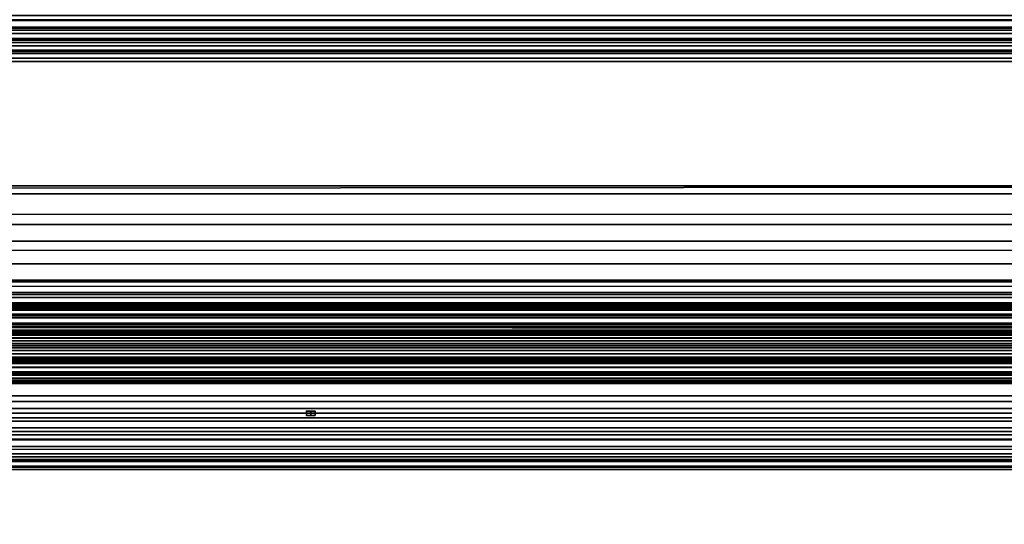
# Model space of a CAD drawing. Header units: millimetres. Extents: x -590 to 3690, y -120 to 127.
# Tile 346 of 656: x 1423.67 to 1428.16, y -0.51 to 1.79. Entities that reach past the tile are written whole.
import ezdxf

# ---------------------------------------------------------------- set-up
doc = ezdxf.new("R2010")
doc.units = ezdxf.units.MM
doc.layers.add('152', color=7, linetype='Continuous', true_color=0xffffff)

# ---------------------------------------------------------------- blocks, each defined once
blk = doc.blocks.new('UG_SURFACE_002')
at = {"layer": '152', "color": 252, "linetype": 'Continuous', "lineweight": 35}
for points in [[(2165, -31.2, 2203.0001), (2165, 108.2, 2203.0001), (835, 108.2, 2203.0001), (835, -31.2, 2203.0001)], [(985, -31.2, 2053), (985, 108.2, 2053), (2015.0001, 108.2, 2053), (2015.0001, -31.2, 2053)]]:
    blk.add_3dface(points, dxfattribs=at)
blk = doc.blocks.new('UG_SURFACE_082')
at = {"layer": '152', "color": 43, "linetype": 'Continuous', "lineweight": 35}
for points in [[(1016, 0, 2017), (1016, -49, 2017), (1984, -49, 2017), (1984, 0, 2017)], [(1081, 0, 948), (1107, 0, 951.5), (1984, 0, 2), (1016, 0, 2)], [(1107, 0, 1186.5), (1081, 0, 1190.0001), (1016, 0, 2017), (1984, 0, 2017)], [(1984, 0, 2017), (1984, 0, 2), (1107, 0, 951.5), (1107, 0, 1186.5)], [(1016, 0, 2), (1984, 0, 2), (1984, -2), (1016, -2)]]:
    blk.add_3dface(points, dxfattribs=at)
blk = doc.blocks.new('UG_SURFACE_097')
at = {"layer": '152', "color": 254, "linetype": 'Continuous', "lineweight": 35}
for points in [[(1999.75, -35, 2033.2501), (1999.75, 111.75, 2033.2501), (1000.25, 111.75, 2033.2501), (1000.25, -35, 2033.2501)], [(1992, 16, 2025.5001), (1992, -33, 2025.5001), (1008, -33, 2025.5001), (1008, 16, 2025.5001)]]:
    blk.add_3dface(points, dxfattribs=at)
blk = doc.blocks.new('UG_SURFACE_102')
at = {"layer": '152', "color": 252, "linetype": 'Continuous', "lineweight": 35}
for points in [[(1425, -0.01, -0.05), (1424.98, -0.01, -0.05), (1424.98, 0.01, -0.05), (1425, 0.01, -0.05)], [(1424.98, 0.01, 0.05), (1425, 0.01, 0.05), (1425, 0.01, 0.04)], [(1425, 0.01, 0.04), (1425, 0.01, -0.04), (1424.98, 0.01, 0.05)], [(1425, 0.01, -0.04), (1425, 0.01, -0.05), (1424.98, 0.01, -0.05), (1424.98, 0.01, 0.05)], [(1425, 0.01, 0.05), (1424.98, 0.01, 0.05), (1424.98, -0.01, 0.05), (1425, -0.01, 0.05)], [(1424.98, 0.01, -0.05), (1424.98, -0.01, -0.05), (1424.98, -0.01, 0.05), (1424.98, 0.01, 0.05)], [(1425, 0.01, -0.04), (1425.02, 0.01, -0.04), (1425.02, -0.01, -0.04), (1425, -0.01, -0.04)], [(1425, -0.01, 0.04), (1425.02, -0.01, 0.04), (1425.02, 0.01, 0.04), (1425, 0.01, 0.04)], [(1425, -0.01, -0.04), (1425, -0.01, -0.05), (1425, 0.01, -0.05), (1425, 0.01, -0.04)], [(1425, 0.01, 0.04), (1425.02, 0.01, 0.04), (1425.02, 0.01, -0.04), (1425, 0.01, -0.04)], [(1425, 0.01, 0.04), (1425, 0.01, 0.05), (1425, -0.01, 0.05), (1425, -0.01, 0.04)], [(1425.02, 0.01, 0.04), (1425.02, -0.01, 0.04), (1425.02, -0.01, -0.04), (1425.02, 0.01, -0.04)], [(1424.98, -0.01, -0.05), (1425, -0.01, -0.05), (1425, -0.01, -0.04)], [(1425, -0.01, -0.04), (1425, -0.01, 0.04), (1424.98, -0.01, -0.05)], [(1425, -0.01, 0.04), (1425, -0.01, 0.05), (1424.98, -0.01, 0.05), (1424.98, -0.01, -0.05)], [(1425, -0.01, -0.04), (1425.02, -0.01, -0.04), (1425.02, -0.01, 0.04), (1425, -0.01, 0.04)]]:
    blk.add_3dface(points, dxfattribs=at)
blk = doc.blocks.new('UG_SURFACE_103')
at = {"layer": '152', "color": 252, "linetype": 'Continuous', "lineweight": 35}
for points in [[(1425, -0.01, -0.05), (1424.98, -0.01, -0.05), (1424.98, 0.01, -0.05), (1425, 0.01, -0.05)], [(1424.98, 0.01, 0.05), (1425, 0.01, 0.05), (1425, 0.01, 0.04)], [(1425, 0.01, 0.04), (1425, 0.01, -0.04), (1424.98, 0.01, 0.05)], [(1425, 0.01, -0.04), (1425, 0.01, -0.05), (1424.98, 0.01, -0.05), (1424.98, 0.01, 0.05)], [(1425, 0.01, 0.05), (1424.98, 0.01, 0.05), (1424.98, -0.01, 0.05), (1425, -0.01, 0.05)], [(1424.98, 0.01, -0.05), (1424.98, -0.01, -0.05), (1424.98, -0.01, 0.05), (1424.98, 0.01, 0.05)], [(1425, 0.01, -0.04), (1425.02, 0.01, -0.04), (1425.02, -0.01, -0.04), (1425, -0.01, -0.04)], [(1425, -0.01, 0.04), (1425.02, -0.01, 0.04), (1425.02, 0.01, 0.04), (1425, 0.01, 0.04)], [(1425, -0.01, -0.04), (1425, -0.01, -0.05), (1425, 0.01, -0.05), (1425, 0.01, -0.04)], [(1425, 0.01, 0.04), (1425.02, 0.01, 0.04), (1425.02, 0.01, -0.04), (1425, 0.01, -0.04)], [(1425, 0.01, 0.04), (1425, 0.01, 0.05), (1425, -0.01, 0.05), (1425, -0.01, 0.04)], [(1425.02, 0.01, 0.04), (1425.02, -0.01, 0.04), (1425.02, -0.01, -0.04), (1425.02, 0.01, -0.04)], [(1424.98, -0.01, -0.05), (1425, -0.01, -0.05), (1425, -0.01, -0.04)], [(1425, -0.01, -0.04), (1425, -0.01, 0.04), (1424.98, -0.01, -0.05)], [(1425, -0.01, 0.04), (1425, -0.01, 0.05), (1424.98, -0.01, 0.05), (1424.98, -0.01, -0.05)], [(1425, -0.01, -0.04), (1425.02, -0.01, -0.04), (1425.02, -0.01, 0.04), (1425, -0.01, 0.04)]]:
    blk.add_3dface(points, dxfattribs=at)
blk = doc.blocks.new('UG_SURFACE_104')
at = {"layer": '152', "color": 252, "linetype": 'Continuous', "lineweight": 35}
for points in [[(1425, -0.01, -0.05), (1424.98, -0.01, -0.05), (1424.98, 0.01, -0.05), (1425, 0.01, -0.05)], [(1424.98, 0.01, 0.05), (1425, 0.01, 0.05), (1425, 0.01, 0.04)], [(1425, 0.01, 0.04), (1425, 0.01, -0.04), (1424.98, 0.01, 0.05)], [(1425, 0.01, -0.04), (1425, 0.01, -0.05), (1424.98, 0.01, -0.05), (1424.98, 0.01, 0.05)], [(1425, 0.01, 0.05), (1424.98, 0.01, 0.05), (1424.98, -0.01, 0.05), (1425, -0.01, 0.05)], [(1424.98, 0.01, -0.05), (1424.98, -0.01, -0.05), (1424.98, -0.01, 0.05), (1424.98, 0.01, 0.05)], [(1425, 0.01, -0.04), (1425.02, 0.01, -0.04), (1425.02, -0.01, -0.04), (1425, -0.01, -0.04)], [(1425, -0.01, 0.04), (1425.02, -0.01, 0.04), (1425.02, 0.01, 0.04), (1425, 0.01, 0.04)], [(1425, -0.01, -0.04), (1425, -0.01, -0.05), (1425, 0.01, -0.05), (1425, 0.01, -0.04)], [(1425, 0.01, 0.04), (1425.02, 0.01, 0.04), (1425.02, 0.01, -0.04), (1425, 0.01, -0.04)], [(1425, 0.01, 0.04), (1425, 0.01, 0.05), (1425, -0.01, 0.05), (1425, -0.01, 0.04)], [(1425.02, 0.01, 0.04), (1425.02, -0.01, 0.04), (1425.02, -0.01, -0.04), (1425.02, 0.01, -0.04)], [(1424.98, -0.01, -0.05), (1425, -0.01, -0.05), (1425, -0.01, -0.04)], [(1425, -0.01, -0.04), (1425, -0.01, 0.04), (1424.98, -0.01, -0.05)], [(1425, -0.01, 0.04), (1425, -0.01, 0.05), (1424.98, -0.01, 0.05), (1424.98, -0.01, -0.05)], [(1425, -0.01, -0.04), (1425.02, -0.01, -0.04), (1425.02, -0.01, 0.04), (1425, -0.01, 0.04)]]:
    blk.add_3dface(points, dxfattribs=at)
blk = doc.blocks.new('UG_SURFACE_105')
at = {"layer": '152', "color": 252, "linetype": 'Continuous', "lineweight": 35}
for points in [[(1425, -0.01, -0.05), (1424.98, -0.01, -0.05), (1424.98, 0.01, -0.05), (1425, 0.01, -0.05)], [(1424.98, 0.01, 0.05), (1425, 0.01, 0.05), (1425, 0.01, 0.04)], [(1425, 0.01, 0.04), (1425, 0.01, -0.04), (1424.98, 0.01, 0.05)], [(1425, 0.01, -0.04), (1425, 0.01, -0.05), (1424.98, 0.01, -0.05), (1424.98, 0.01, 0.05)], [(1425, 0.01, 0.05), (1424.98, 0.01, 0.05), (1424.98, -0.01, 0.05), (1425, -0.01, 0.05)], [(1424.98, 0.01, -0.05), (1424.98, -0.01, -0.05), (1424.98, -0.01, 0.05), (1424.98, 0.01, 0.05)], [(1425, 0.01, -0.04), (1425.02, 0.01, -0.04), (1425.02, -0.01, -0.04), (1425, -0.01, -0.04)], [(1425, -0.01, 0.04), (1425.02, -0.01, 0.04), (1425.02, 0.01, 0.04), (1425, 0.01, 0.04)], [(1425, -0.01, -0.04), (1425, -0.01, -0.05), (1425, 0.01, -0.05), (1425, 0.01, -0.04)], [(1425, 0.01, 0.04), (1425.02, 0.01, 0.04), (1425.02, 0.01, -0.04), (1425, 0.01, -0.04)], [(1425, 0.01, 0.04), (1425, 0.01, 0.05), (1425, -0.01, 0.05), (1425, -0.01, 0.04)], [(1425.02, 0.01, 0.04), (1425.02, -0.01, 0.04), (1425.02, -0.01, -0.04), (1425.02, 0.01, -0.04)], [(1424.98, -0.01, -0.05), (1425, -0.01, -0.05), (1425, -0.01, -0.04)], [(1425, -0.01, -0.04), (1425, -0.01, 0.04), (1424.98, -0.01, -0.05)], [(1425, -0.01, 0.04), (1425, -0.01, 0.05), (1424.98, -0.01, 0.05), (1424.98, -0.01, -0.05)], [(1425, -0.01, -0.04), (1425.02, -0.01, -0.04), (1425.02, -0.01, 0.04), (1425, -0.01, 0.04)]]:
    blk.add_3dface(points, dxfattribs=at)
blk = doc.blocks.new('UG_SURFACE_106')
at = {"layer": '152', "color": 252, "linetype": 'Continuous', "lineweight": 35}
for points in [[(1425, -0.01, -0.05), (1424.98, -0.01, -0.05), (1424.98, 0.01, -0.05), (1425, 0.01, -0.05)], [(1424.98, 0.01, 0.05), (1425, 0.01, 0.05), (1425, 0.01, 0.04)], [(1425, 0.01, 0.04), (1425, 0.01, -0.04), (1424.98, 0.01, 0.05)], [(1425, 0.01, -0.04), (1425, 0.01, -0.05), (1424.98, 0.01, -0.05), (1424.98, 0.01, 0.05)], [(1425, 0.01, 0.05), (1424.98, 0.01, 0.05), (1424.98, -0.01, 0.05), (1425, -0.01, 0.05)], [(1424.98, 0.01, -0.05), (1424.98, -0.01, -0.05), (1424.98, -0.01, 0.05), (1424.98, 0.01, 0.05)], [(1425, 0.01, -0.04), (1425.02, 0.01, -0.04), (1425.02, -0.01, -0.04), (1425, -0.01, -0.04)], [(1425, -0.01, 0.04), (1425.02, -0.01, 0.04), (1425.02, 0.01, 0.04), (1425, 0.01, 0.04)], [(1425, -0.01, -0.04), (1425, -0.01, -0.05), (1425, 0.01, -0.05), (1425, 0.01, -0.04)], [(1425, 0.01, 0.04), (1425.02, 0.01, 0.04), (1425.02, 0.01, -0.04), (1425, 0.01, -0.04)], [(1425, 0.01, 0.04), (1425, 0.01, 0.05), (1425, -0.01, 0.05), (1425, -0.01, 0.04)], [(1425.02, 0.01, 0.04), (1425.02, -0.01, 0.04), (1425.02, -0.01, -0.04), (1425.02, 0.01, -0.04)], [(1424.98, -0.01, -0.05), (1425, -0.01, -0.05), (1425, -0.01, -0.04)], [(1425, -0.01, -0.04), (1425, -0.01, 0.04), (1424.98, -0.01, -0.05)], [(1425, -0.01, 0.04), (1425, -0.01, 0.05), (1424.98, -0.01, 0.05), (1424.98, -0.01, -0.05)], [(1425, -0.01, -0.04), (1425.02, -0.01, -0.04), (1425.02, -0.01, 0.04), (1425, -0.01, 0.04)]]:
    blk.add_3dface(points, dxfattribs=at)
blk = doc.blocks.new('UG_SURFACE_107')
at = {"layer": '152', "color": 252, "linetype": 'Continuous', "lineweight": 35}
for points in [[(1425, -0.01, -0.05), (1424.98, -0.01, -0.05), (1424.98, 0.01, -0.05), (1425, 0.01, -0.05)], [(1424.98, 0.01, 0.05), (1425, 0.01, 0.05), (1425, 0.01, 0.04)], [(1425, 0.01, 0.04), (1425, 0.01, -0.04), (1424.98, 0.01, 0.05)], [(1425, 0.01, -0.04), (1425, 0.01, -0.05), (1424.98, 0.01, -0.05), (1424.98, 0.01, 0.05)], [(1425, 0.01, 0.05), (1424.98, 0.01, 0.05), (1424.98, -0.01, 0.05), (1425, -0.01, 0.05)], [(1424.98, 0.01, -0.05), (1424.98, -0.01, -0.05), (1424.98, -0.01, 0.05), (1424.98, 0.01, 0.05)], [(1425, 0.01, -0.04), (1425.02, 0.01, -0.04), (1425.02, -0.01, -0.04), (1425, -0.01, -0.04)], [(1425, -0.01, 0.04), (1425.02, -0.01, 0.04), (1425.02, 0.01, 0.04), (1425, 0.01, 0.04)], [(1425, -0.01, -0.04), (1425, -0.01, -0.05), (1425, 0.01, -0.05), (1425, 0.01, -0.04)], [(1425, 0.01, 0.04), (1425.02, 0.01, 0.04), (1425.02, 0.01, -0.04), (1425, 0.01, -0.04)], [(1425, 0.01, 0.04), (1425, 0.01, 0.05), (1425, -0.01, 0.05), (1425, -0.01, 0.04)], [(1425.02, 0.01, 0.04), (1425.02, -0.01, 0.04), (1425.02, -0.01, -0.04), (1425.02, 0.01, -0.04)], [(1424.98, -0.01, -0.05), (1425, -0.01, -0.05), (1425, -0.01, -0.04)], [(1425, -0.01, -0.04), (1425, -0.01, 0.04), (1424.98, -0.01, -0.05)], [(1425, -0.01, 0.04), (1425, -0.01, 0.05), (1424.98, -0.01, 0.05), (1424.98, -0.01, -0.05)], [(1425, -0.01, -0.04), (1425.02, -0.01, -0.04), (1425.02, -0.01, 0.04), (1425, -0.01, 0.04)]]:
    blk.add_3dface(points, dxfattribs=at)
blk = doc.blocks.new('UG_SURFACE_108')
at = {"layer": '152', "color": 252, "linetype": 'Continuous', "lineweight": 35}
for points in [[(1425, -0.01, -0.05), (1424.98, -0.01, -0.05), (1424.98, 0.01, -0.05), (1425, 0.01, -0.05)], [(1424.98, 0.01, 0.05), (1425, 0.01, 0.05), (1425, 0.01, 0.04)], [(1425, 0.01, 0.04), (1425, 0.01, -0.04), (1424.98, 0.01, 0.05)], [(1425, 0.01, -0.04), (1425, 0.01, -0.05), (1424.98, 0.01, -0.05), (1424.98, 0.01, 0.05)], [(1425, 0.01, 0.05), (1424.98, 0.01, 0.05), (1424.98, -0.01, 0.05), (1425, -0.01, 0.05)], [(1424.98, 0.01, -0.05), (1424.98, -0.01, -0.05), (1424.98, -0.01, 0.05), (1424.98, 0.01, 0.05)], [(1425, 0.01, -0.04), (1425.02, 0.01, -0.04), (1425.02, -0.01, -0.04), (1425, -0.01, -0.04)], [(1425, -0.01, 0.04), (1425.02, -0.01, 0.04), (1425.02, 0.01, 0.04), (1425, 0.01, 0.04)], [(1425, -0.01, -0.04), (1425, -0.01, -0.05), (1425, 0.01, -0.05), (1425, 0.01, -0.04)], [(1425, 0.01, 0.04), (1425.02, 0.01, 0.04), (1425.02, 0.01, -0.04), (1425, 0.01, -0.04)], [(1425, 0.01, 0.04), (1425, 0.01, 0.05), (1425, -0.01, 0.05), (1425, -0.01, 0.04)], [(1425.02, 0.01, 0.04), (1425.02, -0.01, 0.04), (1425.02, -0.01, -0.04), (1425.02, 0.01, -0.04)], [(1424.98, -0.01, -0.05), (1425, -0.01, -0.05), (1425, -0.01, -0.04)], [(1425, -0.01, -0.04), (1425, -0.01, 0.04), (1424.98, -0.01, -0.05)], [(1425, -0.01, 0.04), (1425, -0.01, 0.05), (1424.98, -0.01, 0.05), (1424.98, -0.01, -0.05)], [(1425, -0.01, -0.04), (1425.02, -0.01, -0.04), (1425.02, -0.01, 0.04), (1425, -0.01, 0.04)]]:
    blk.add_3dface(points, dxfattribs=at)
blk = doc.blocks.new('UG_SURFACE_109')
at = {"layer": '152', "color": 252, "linetype": 'Continuous', "lineweight": 35}
for points in [[(1425, -0.01, -0.05), (1424.98, -0.01, -0.05), (1424.98, 0.01, -0.05), (1425, 0.01, -0.05)], [(1424.98, 0.01, 0.05), (1425, 0.01, 0.05), (1425, 0.01, 0.04)], [(1425, 0.01, 0.04), (1425, 0.01, -0.04), (1424.98, 0.01, 0.05)], [(1425, 0.01, -0.04), (1425, 0.01, -0.05), (1424.98, 0.01, -0.05), (1424.98, 0.01, 0.05)], [(1425, 0.01, 0.05), (1424.98, 0.01, 0.05), (1424.98, -0.01, 0.05), (1425, -0.01, 0.05)], [(1424.98, 0.01, -0.05), (1424.98, -0.01, -0.05), (1424.98, -0.01, 0.05), (1424.98, 0.01, 0.05)], [(1425, 0.01, -0.04), (1425.02, 0.01, -0.04), (1425.02, -0.01, -0.04), (1425, -0.01, -0.04)], [(1425, -0.01, 0.04), (1425.02, -0.01, 0.04), (1425.02, 0.01, 0.04), (1425, 0.01, 0.04)], [(1425, -0.01, -0.04), (1425, -0.01, -0.05), (1425, 0.01, -0.05), (1425, 0.01, -0.04)], [(1425, 0.01, 0.04), (1425.02, 0.01, 0.04), (1425.02, 0.01, -0.04), (1425, 0.01, -0.04)], [(1425, 0.01, 0.04), (1425, 0.01, 0.05), (1425, -0.01, 0.05), (1425, -0.01, 0.04)], [(1425.02, 0.01, 0.04), (1425.02, -0.01, 0.04), (1425.02, -0.01, -0.04), (1425.02, 0.01, -0.04)], [(1424.98, -0.01, -0.05), (1425, -0.01, -0.05), (1425, -0.01, -0.04)], [(1425, -0.01, -0.04), (1425, -0.01, 0.04), (1424.98, -0.01, -0.05)], [(1425, -0.01, 0.04), (1425, -0.01, 0.05), (1424.98, -0.01, 0.05), (1424.98, -0.01, -0.05)], [(1425, -0.01, -0.04), (1425.02, -0.01, -0.04), (1425.02, -0.01, 0.04), (1425, -0.01, 0.04)]]:
    blk.add_3dface(points, dxfattribs=at)
blk = doc.blocks.new('UG_SURFACE_110')
at = {"layer": '152', "color": 252, "linetype": 'Continuous', "lineweight": 35}
for points in [[(1425, -0.01, -0.05), (1424.98, -0.01, -0.05), (1424.98, 0.01, -0.05), (1425, 0.01, -0.05)], [(1424.98, 0.01, 0.05), (1425, 0.01, 0.05), (1425, 0.01, 0.04)], [(1425, 0.01, 0.04), (1425, 0.01, -0.04), (1424.98, 0.01, 0.05)], [(1425, 0.01, -0.04), (1425, 0.01, -0.05), (1424.98, 0.01, -0.05), (1424.98, 0.01, 0.05)], [(1425, 0.01, 0.05), (1424.98, 0.01, 0.05), (1424.98, -0.01, 0.05), (1425, -0.01, 0.05)], [(1424.98, 0.01, -0.05), (1424.98, -0.01, -0.05), (1424.98, -0.01, 0.05), (1424.98, 0.01, 0.05)], [(1425, 0.01, -0.04), (1425.02, 0.01, -0.04), (1425.02, -0.01, -0.04), (1425, -0.01, -0.04)], [(1425, -0.01, 0.04), (1425.02, -0.01, 0.04), (1425.02, 0.01, 0.04), (1425, 0.01, 0.04)], [(1425, -0.01, -0.04), (1425, -0.01, -0.05), (1425, 0.01, -0.05), (1425, 0.01, -0.04)], [(1425, 0.01, 0.04), (1425.02, 0.01, 0.04), (1425.02, 0.01, -0.04), (1425, 0.01, -0.04)], [(1425, 0.01, 0.04), (1425, 0.01, 0.05), (1425, -0.01, 0.05), (1425, -0.01, 0.04)], [(1425.02, 0.01, 0.04), (1425.02, -0.01, 0.04), (1425.02, -0.01, -0.04), (1425.02, 0.01, -0.04)], [(1424.98, -0.01, -0.05), (1425, -0.01, -0.05), (1425, -0.01, -0.04)], [(1425, -0.01, -0.04), (1425, -0.01, 0.04), (1424.98, -0.01, -0.05)], [(1425, -0.01, 0.04), (1425, -0.01, 0.05), (1424.98, -0.01, 0.05), (1424.98, -0.01, -0.05)], [(1425, -0.01, -0.04), (1425.02, -0.01, -0.04), (1425.02, -0.01, 0.04), (1425, -0.01, 0.04)]]:
    blk.add_3dface(points, dxfattribs=at)
blk = doc.blocks.new('UG_SURFACE_111')
at = {"layer": '152', "color": 252, "linetype": 'Continuous', "lineweight": 35}
for points in [[(1425, -0.01, -0.05), (1424.98, -0.01, -0.05), (1424.98, 0.01, -0.05), (1425, 0.01, -0.05)], [(1424.98, 0.01, 0.05), (1425, 0.01, 0.05), (1425, 0.01, 0.04)], [(1425, 0.01, 0.04), (1425, 0.01, -0.04), (1424.98, 0.01, 0.05)], [(1425, 0.01, -0.04), (1425, 0.01, -0.05), (1424.98, 0.01, -0.05), (1424.98, 0.01, 0.05)], [(1425, 0.01, 0.05), (1424.98, 0.01, 0.05), (1424.98, -0.01, 0.05), (1425, -0.01, 0.05)], [(1424.98, 0.01, -0.05), (1424.98, -0.01, -0.05), (1424.98, -0.01, 0.05), (1424.98, 0.01, 0.05)], [(1425, 0.01, -0.04), (1425.02, 0.01, -0.04), (1425.02, -0.01, -0.04), (1425, -0.01, -0.04)], [(1425, -0.01, 0.04), (1425.02, -0.01, 0.04), (1425.02, 0.01, 0.04), (1425, 0.01, 0.04)], [(1425, -0.01, -0.04), (1425, -0.01, -0.05), (1425, 0.01, -0.05), (1425, 0.01, -0.04)], [(1425, 0.01, 0.04), (1425.02, 0.01, 0.04), (1425.02, 0.01, -0.04), (1425, 0.01, -0.04)], [(1425, 0.01, 0.04), (1425, 0.01, 0.05), (1425, -0.01, 0.05), (1425, -0.01, 0.04)], [(1425.02, 0.01, 0.04), (1425.02, -0.01, 0.04), (1425.02, -0.01, -0.04), (1425.02, 0.01, -0.04)], [(1424.98, -0.01, -0.05), (1425, -0.01, -0.05), (1425, -0.01, -0.04)], [(1425, -0.01, -0.04), (1425, -0.01, 0.04), (1424.98, -0.01, -0.05)], [(1425, -0.01, 0.04), (1425, -0.01, 0.05), (1424.98, -0.01, 0.05), (1424.98, -0.01, -0.05)], [(1425, -0.01, -0.04), (1425.02, -0.01, -0.04), (1425.02, -0.01, 0.04), (1425, -0.01, 0.04)]]:
    blk.add_3dface(points, dxfattribs=at)
blk = doc.blocks.new('UG_SURFACE_127')
at = {"layer": '152', "color": 46, "linetype": 'Continuous', "lineweight": 35}
for points in [[(1024.5, 1, 2009.0001), (1024.5, 5, 2009.0001), (1975.5, 5, 2009.0001), (1975.5, 1, 2009.0001)], [(1018.1623, 2.3457, 2015.3377), (1012.8831, 0.55, 2020.6168), (1987.1169, 0.55, 2020.6168), (1981.8377, 2.3457, 2015.3377)], [(1977.8904, 1.758, 2011.3904), (1022.1125, 1.8139, 2011.3876), (1022.1102, 1.7611, 2011.3897)], [(1977.8904, 1.758, 2011.3904), (1977.8867, 1.8123, 2011.3866), (1022.1125, 1.8139, 2011.3876)], [(1016.1247, 1.0371, 2017.3752), (1018.3499, 1.794, 2015.1501), (1981.6501, 1.794, 2015.1501), (1983.8753, 1.0371, 2017.3752)], [(1022.1102, 1.7611, 2011.3897), (1022.1057, 1.7469, 2011.3943), (1977.8941, 1.7467, 2011.394)], [(1022.1102, 1.7611, 2011.3897), (1977.8941, 1.7467, 2011.394), (1977.8904, 1.758, 2011.3904)], [(1022.0933, 1.7078, 2011.4067), (1022.0811, 1.6892, 2011.4188), (1977.919, 1.6894, 2011.4191)], [(1977.9056, 1.71, 2011.4057), (1022.1057, 1.7469, 2011.3943), (1022.0933, 1.7078, 2011.4067)], [(1022.0933, 1.7078, 2011.4067), (1977.919, 1.6894, 2011.4191), (1977.9056, 1.71, 2011.4057)], [(1977.9056, 1.71, 2011.4057), (1977.8941, 1.7467, 2011.394), (1022.1057, 1.7469, 2011.3943)], [(1977.941, 1.6552, 2011.441), (1022.0811, 1.6892, 2011.4188), (1022.0594, 1.6558, 2011.4405)], [(1977.941, 1.6552, 2011.441), (1977.919, 1.6894, 2011.4191), (1022.0811, 1.6892, 2011.4188)], [(1977.9619, 1.6393, 2011.462), (1022.0381, 1.6394, 2011.462), (1021.9904, 1.603, 2011.5097)], [(1021.9904, 1.603, 2011.5097), (1978.0096, 1.603, 2011.5097), (1977.9619, 1.6393, 2011.462)], [(1022.0594, 1.6558, 2011.4405), (1022.0381, 1.6394, 2011.462), (1977.9619, 1.6393, 2011.462)], [(1022.0594, 1.6558, 2011.4405), (1977.9619, 1.6393, 2011.462), (1977.941, 1.6552, 2011.441)], [(1020.6445, 0.6071, 2012.8555), (1979.0242, 0.9288, 2012.5241), (1978.0096, 1.603, 2011.5097)], [(1978.0096, 1.603, 2011.5097), (1021.9904, 1.603, 2011.5097), (1020.6445, 0.6071, 2012.8555)], [(1984.9201, 0.7283, 2018.4202), (1014.0034, 0.5033, 2019.4967), (1016.1247, 1.0371, 2017.3752)], [(1016.1247, 1.0371, 2017.3752), (1983.8753, 1.0371, 2017.3752), (1984.9201, 0.7283, 2018.4202)], [(1022.9304, 1, 2010.5696), (1977.0696, 1, 2010.5696), (1977.6807, 0.8603, 2011.1806), (1022.3193, 0.8603, 2011.1806)], [(1975.5, 1, 2009.0001), (1977.0696, 1, 2010.5696), (1022.9304, 1, 2010.5696), (1024.5, 1, 2009.0001)], [(1020.6445, 0.6071, 2012.8555), (1979.3555, 0.6071, 2012.8555), (1979.0242, 0.9288, 2012.5241)], [(1021.989, 0.7848, 2011.5111), (1022.3193, 0.8603, 2011.1806), (1977.6807, 0.8603, 2011.1806), (1978.011, 0.7848, 2011.5111)], [(1978.011, 0.7848, 2011.5111), (1021.7, 0.6053, 2011.8001), (1021.989, 0.7848, 2011.5111)], [(1978.011, 0.7848, 2011.5111), (1978.3, 0.6053, 2011.8001), (1021.7, 0.6053, 2011.8001)], [(1984.9201, 0.7283, 2018.4202), (1985.9966, 0.5033, 2019.4967), (1014.0034, 0.5033, 2019.4967)], [(1020.6445, 0.6071, 2012.8555), (1020.5504, 0.5422, 2012.9495), (1979.449, 0.5399, 2012.949)], [(1979.449, 0.5399, 2012.949), (1979.3555, 0.6071, 2012.8555), (1020.6445, 0.6071, 2012.8555)], [(1021.5974, 0.5415, 2011.9026), (1021.7, 0.6053, 2011.8001), (1978.3, 0.6053, 2011.8001), (1978.4026, 0.5415, 2011.9026)], [(1012.7767, 0.4902, 2020.7233), (1987.2233, 0.4902, 2020.7233), (1987.1169, 0.55, 2020.6168), (1012.8831, 0.55, 2020.6168)], [(1979.4939, 0.5077, 2012.9938), (1020.5504, 0.5422, 2012.9495), (1020.4909, 0.5012, 2013.0091)], [(1979.4939, 0.5077, 2012.9938), (1979.449, 0.5399, 2012.949), (1020.5504, 0.5422, 2012.9495)], [(1978.766, 0.1814, 2012.2659), (1021.234, 0.1814, 2012.2659), (1021.5974, 0.5415, 2011.9026)], [(1978.4026, 0.5415, 2011.9026), (1978.766, 0.1814, 2012.2659), (1021.5974, 0.5415, 2011.9026)], [(1986.0662, 0.4705, 2019.5663), (1013.94, 0.4802, 2019.5601), (1013.9835, 0.4961, 2019.5165)], [(1986.0159, 0.4942, 2019.516), (1013.9835, 0.4961, 2019.5165), (1014.0034, 0.5033, 2019.4967)], [(1013.9835, 0.4961, 2019.5165), (1986.0159, 0.4942, 2019.516), (1986.0662, 0.4705, 2019.5663)], [(1014.0034, 0.5033, 2019.4967), (1985.9966, 0.5033, 2019.4967), (1986.0159, 0.4942, 2019.516)], [(1020.4909, 0.5012, 2013.0091), (1020.4449, 0.4875, 2013.0551), (1979.5551, 0.4875, 2013.0551)], [(1020.4909, 0.5012, 2013.0091), (1979.5551, 0.4875, 2013.0551), (1979.4939, 0.5077, 2012.9938)], [(1012.751, 0.4757, 2020.7491), (1012.6908, 0.4058, 2020.8092), (1987.3092, 0.4058, 2020.8092)], [(1987.249, 0.4757, 2020.7491), (1987.2233, 0.4902, 2020.7233), (1012.7767, 0.4902, 2020.7233), (1012.751, 0.4757, 2020.7491)], [(1012.751, 0.4757, 2020.7491), (1987.3092, 0.4058, 2020.8092), (1987.249, 0.4757, 2020.7491)], [(1013.8922, 0.4393, 2019.6078), (1013.9332, 0.4744, 2019.5668), (1986.0662, 0.4705, 2019.5663)], [(1986.0662, 0.4705, 2019.5663), (1986.0868, 0.4608, 2019.5868), (1013.8922, 0.4393, 2019.6078)], [(1986.0868, 0.4608, 2019.5868), (1986.1088, 0.4345, 2019.6087), (1013.8922, 0.4393, 2019.6078)], [(1986.0662, 0.4705, 2019.5663), (1013.9332, 0.4744, 2019.5668), (1013.94, 0.4802, 2019.5601)], [(1014.7501, 0.3116, 2018.75), (1985.2576, 0.3899, 2018.7576), (1984.5955, 0.4694, 2018.0955)], [(1984.5955, 0.4694, 2018.0955), (1015.4045, 0.4694, 2018.0955), (1014.7501, 0.3116, 2018.75)], [(1984.5955, 0.4694, 2018.0955), (1979.6716, 0.4694, 2013.1717), (1020.3284, 0.4694, 2013.1717), (1015.4045, 0.4694, 2018.0955)], [(1020.4114, 0.4775, 2013.0885), (1020.3284, 0.4694, 2013.1717), (1979.6716, 0.4694, 2013.1717)], [(1979.5806, 0.4791, 2013.0806), (1020.4449, 0.4875, 2013.0551), (1020.4114, 0.4775, 2013.0885)], [(1020.4114, 0.4775, 2013.0885), (1979.6716, 0.4694, 2013.1717), (1979.5806, 0.4791, 2013.0806)], [(1979.5806, 0.4791, 2013.0806), (1979.5551, 0.4875, 2013.0551), (1020.4449, 0.4875, 2013.0551)], [(1987.337, 0.3736, 2020.8371), (1987.3092, 0.4058, 2020.8092), (1012.6908, 0.4058, 2020.8092), (1012.663, 0.3736, 2020.8371)], [(1013.8648, 0.3945, 2019.6352), (1013.8904, 0.4364, 2019.6097), (1986.1088, 0.4345, 2019.6087)], [(1986.1088, 0.4345, 2019.6087), (1986.1246, 0.4154, 2019.6247), (1013.8648, 0.3945, 2019.6352)], [(1986.1246, 0.4154, 2019.6247), (1013.8648, 0.3943, 2019.6352), (1013.8648, 0.3945, 2019.6352)], [(1986.1246, 0.4154, 2019.6247), (1986.1343, 0.3934, 2019.6342), (1013.8648, 0.3943, 2019.6352)], [(1986.1088, 0.4345, 2019.6087), (1013.8904, 0.4364, 2019.6097), (1013.8922, 0.4393, 2019.6078)], [(1012.6283, 0.2982, 2020.8716), (1987.3717, 0.2982, 2020.8716), (1987.337, 0.3736, 2020.8371)], [(1012.663, 0.3736, 2020.8371), (1012.6283, 0.2982, 2020.8716), (1987.337, 0.3736, 2020.8371)], [(1986.1418, 0.3766, 2019.6419), (1013.852, 0.3417, 2019.6481), (1013.8521, 0.3501, 2019.6478)], [(1986.1418, 0.3766, 2019.6419), (1986.1482, 0.3415, 2019.6483), (1013.852, 0.3417, 2019.6481)], [(1013.8521, 0.3501, 2019.6478), (1013.8648, 0.3943, 2019.6352), (1986.1343, 0.3934, 2019.6342)], [(1986.1343, 0.3934, 2019.6342), (1986.1418, 0.3766, 2019.6419), (1013.8521, 0.3501, 2019.6478)], [(1014.1171, 0.159, 2019.3827), (1985.2645, 0.389, 2018.7645), (1985.2576, 0.3899, 2018.7576)], [(1985.2576, 0.3899, 2018.7576), (1014.7501, 0.3116, 2018.75), (1014.1171, 0.159, 2019.3827)], [(1014.1171, 0.159, 2019.3827), (1985.8829, 0.159, 2019.3827), (1985.2645, 0.389, 2018.7645)], [(1013.8512, 0.302, 2019.6488), (1013.852, 0.3417, 2019.6481), (1986.1482, 0.3415, 2019.6483)], [(1013.8547, 0.2867, 2019.6452), (1013.8512, 0.302, 2019.6488), (1986.1482, 0.3415, 2019.6483)], [(1986.1482, 0.3415, 2019.6483), (1986.1497, 0.3336, 2019.6497), (1013.8547, 0.2867, 2019.6452)], [(1986.1497, 0.3336, 2019.6497), (1986.1461, 0.2862, 2019.6462), (1013.8547, 0.2867, 2019.6452)], [(1987.3954, 0.1777, 2020.8955), (1012.623, 0.2864, 2020.8771), (1012.6039, 0.1906, 2020.8962)], [(1987.377, 0.2864, 2020.8771), (1987.3717, 0.2982, 2020.8716), (1012.6283, 0.2982, 2020.8716), (1012.623, 0.2864, 2020.8771)], [(1012.623, 0.2864, 2020.8771), (1987.3954, 0.1777, 2020.8955), (1987.3961, 0.1906, 2020.8962)], [(1987.3961, 0.1906, 2020.8962), (1987.377, 0.2864, 2020.8771), (1012.623, 0.2864, 2020.8771)], [(1013.8608, 0.2602, 2019.6393), (1013.8547, 0.2867, 2019.6452), (1986.1461, 0.2862, 2019.6462)], [(1013.8608, 0.2602, 2019.6393), (1986.1461, 0.2862, 2019.6462), (1986.1459, 0.2837, 2019.6459)], [(1986.1459, 0.2837, 2019.6459), (1986.13, 0.2391, 2019.63), (1013.8608, 0.2602, 2019.6393)], [(1013.8608, 0.2602, 2019.6393), (1986.13, 0.2391, 2019.63), (1986.1265, 0.2342, 2019.6266)], [(1986.1265, 0.2342, 2019.6266), (1013.8737, 0.2343, 2019.6261), (1013.8608, 0.2602, 2019.6393)], [(1013.8799, 0.2219, 2019.6199), (1013.8737, 0.2343, 2019.6261), (1986.1265, 0.2342, 2019.6266)], [(1013.8799, 0.2219, 2019.6199), (1986.1265, 0.2342, 2019.6266), (1986.0984, 0.1947, 2019.5985)], [(1012.6039, 0.1906, 2020.8962), (1012.6046, 0.1777, 2020.8955), (1987.3954, 0.1777, 2020.8955)], [(1013.8799, 0.2219, 2019.6199), (1986.0984, 0.1947, 2019.5985), (1986.0907, 0.1892, 2019.5906)], [(1986.0907, 0.1892, 2019.5906), (1013.9098, 0.1896, 2019.5901), (1013.8799, 0.2219, 2019.6199)], [(1013.9215, 0.177, 2019.5785), (1013.9098, 0.1896, 2019.5901), (1986.0907, 0.1892, 2019.5906)], [(1013.9543, 0.1612, 2019.5458), (1013.9215, 0.177, 2019.5785), (1986.0907, 0.1892, 2019.5906)], [(1986.0907, 0.1892, 2019.5906), (1986.0463, 0.1577, 2019.5463), (1013.9543, 0.1612, 2019.5458)], [(1021.234, 0.1814, 2012.2659), (1978.766, 0.1814, 2012.2659), (1979.0255, -0.0353, 2012.5256), (1020.9745, -0.0353, 2012.5256)], [(1987.3898, 0.0794, 2020.8898), (1012.6046, 0.1777, 2020.8955), (1012.6102, 0.0794, 2020.8898)], [(1987.3898, 0.0794, 2020.8898), (1987.3954, 0.1777, 2020.8955), (1012.6046, 0.1777, 2020.8955)], [(1013.9897, 0.1441, 2019.5103), (1013.9543, 0.1612, 2019.5458), (1986.0463, 0.1577, 2019.5463)], [(1013.9897, 0.1441, 2019.5103), (1986.0463, 0.1577, 2019.5463), (1986.0439, 0.1559, 2019.5439)], [(1014.0073, 0.1434, 2019.4926), (1013.9897, 0.1441, 2019.5103), (1986.0439, 0.1559, 2019.5439)], [(1986.0439, 0.1559, 2019.5439), (1985.9923, 0.1451, 2019.4924), (1014.0073, 0.1434, 2019.4926)], [(1014.0073, 0.1434, 2019.4926), (1985.9923, 0.1451, 2019.4924), (1985.9627, 0.1388, 2019.4628)], [(1014.0637, 0.1413, 2019.4364), (1014.0073, 0.1434, 2019.4926), (1985.9627, 0.1388, 2019.4628)], [(1014.0637, 0.1413, 2019.4364), (1985.9627, 0.1388, 2019.4628), (1985.934, 0.1461, 2019.434)], [(1985.934, 0.1461, 2019.434), (1014.0662, 0.1421, 2019.4337), (1014.0637, 0.1413, 2019.4364)], [(1014.0662, 0.1421, 2019.4337), (1985.934, 0.1461, 2019.434), (1985.8829, 0.159, 2019.3827)], [(1985.8829, 0.159, 2019.3827), (1014.1171, 0.159, 2019.3827), (1014.0662, 0.1421, 2019.4337)], [(1012.6102, 0.0794, 2020.8898), (1012.6187, 0.0537, 2020.8814), (1987.3813, 0.0537, 2020.8814), (1987.3898, 0.0794, 2020.8898)], [(1987.3567, -0.021, 2020.8566), (1012.6187, 0.0537, 2020.8814), (1012.6433, -0.021, 2020.8566)], [(1987.3567, -0.021, 2020.8566), (1987.3813, 0.0537, 2020.8814), (1012.6187, 0.0537, 2020.8814)], [(1012.6433, -0.021, 2020.8566), (1012.6737, -0.0658, 2020.8263), (1987.3263, -0.0658, 2020.8263), (1987.3567, -0.021, 2020.8566)], [(1020.8751, -0.1183, 2012.625), (1979.0255, -0.0353, 2012.5256), (1979.1249, -0.1183, 2012.625)], [(1020.8751, -0.1183, 2012.625), (1020.9745, -0.0353, 2012.5256), (1979.0255, -0.0353, 2012.5256)], [(1987.3263, -0.0658, 2020.8263), (1012.6737, -0.0658, 2020.8263), (1012.7115, -0.1216, 2020.7884)], [(1987.2885, -0.1216, 2020.7884), (1987.3263, -0.0658, 2020.8263), (1012.7115, -0.1216, 2020.7884)], [(1012.7115, -0.1216, 2020.7884), (1012.7506, -0.1513, 2020.7493), (1987.2494, -0.1513, 2020.7493), (1987.2885, -0.1216, 2020.7884)], [(1979.1249, -0.1183, 2012.625), (1020.669, -0.1981, 2012.831), (1020.8751, -0.1183, 2012.625)], [(1979.1249, -0.1183, 2012.625), (1979.331, -0.1981, 2012.831), (1020.669, -0.1981, 2012.831)], [(1987.2494, -0.1513, 2020.7493), (1012.7506, -0.1513, 2020.7493), (1012.8288, -0.2106, 2020.6711)], [(1987.1712, -0.2106, 2020.6711), (1987.2494, -0.1513, 2020.7493), (1012.8288, -0.2106, 2020.6711)], [(1012.8288, -0.2106, 2020.6711), (1012.8582, -0.2177, 2020.6418), (1987.1418, -0.2177, 2020.6418), (1987.1712, -0.2106, 2020.6711)], [(1012.9768, -0.2461, 2020.5233), (1987.0232, -0.2461, 2020.5233), (1987.1418, -0.2177, 2020.6418), (1012.8582, -0.2177, 2020.6418)], [(1979.3892, -0.2206, 2012.8891), (1020.3284, -0.2556, 2013.1717), (1020.6108, -0.2206, 2012.8891)], [(1979.3892, -0.2206, 2012.8891), (1979.6716, -0.2556, 2013.1717), (1020.3284, -0.2556, 2013.1717)], [(1020.6108, -0.2206, 2012.8891), (1979.331, -0.1981, 2012.831), (1979.3892, -0.2206, 2012.8891)], [(1020.6108, -0.2206, 2012.8891), (1020.669, -0.1981, 2012.831), (1979.331, -0.1981, 2012.831)], [(1013.0163, -0.2556, 2020.4837), (1986.9837, -0.2556, 2020.4837), (1987.0232, -0.2461, 2020.5233), (1012.9768, -0.2461, 2020.5233)], [(1979.6716, -0.2556, 2013.1717), (1986.9837, -0.2556, 2020.4837), (1013.0163, -0.2556, 2020.4837), (1020.3284, -0.2556, 2013.1717)]]:
    blk.add_3dface(points, dxfattribs=at)
blk = doc.blocks.new('UG_SURFACE_135')
at = {"layer": '152', "color": 14, "linetype": 'Continuous', "lineweight": 35}
for points in [[(1991.8, -35, 2025.3), (1991.8, 14, 2025.3), (1008.2, 14, 2025.3), (1008.2, -35, 2025.3)], [(1987.7501, 11.25, 2021.25), (1987.7501, -47, 2021.25), (1012.2499, -47, 2021.25), (1012.2499, 11.25, 2021.25)]]:
    blk.add_3dface(points, dxfattribs=at)
blk = doc.blocks.new('UG_SURFACE_136')
at = {"layer": '152', "color": 7, "linetype": 'Continuous', "lineweight": 35}
for points in [[(1012.2499, 11, 2021.25), (1012.2499, -47, 2021.25), (1987.7501, -47, 2021.25), (1987.7501, 11, 2021.25)], [(1987.5, 11, 2020.9999), (1987.5, -47, 2020.9999), (1012.5, -47, 2020.9999), (1012.5, 11, 2020.9999)]]:
    blk.add_3dface(points, dxfattribs=at)

msp = doc.modelspace()

# ---------------------------------------------------------------- linework, layer by layer
at = {"layer": '152', "color": 252, "linetype": 'Continuous', "lineweight": -3, "true_color": 0x939598}
for p, q in [((1018.3499, 1.794, 2015.1501), (1981.6501, 1.794, 2015.1501)), ((1021.9904, 1.603, 2011.5096), (1978.0096, 1.603, 2011.5096)), ((1016.1248, 1.0371, 2017.3752), (1983.8752, 1.0371, 2017.3752)), ((1977.0696, 1, 2010.5696), (1022.9304, 1, 2010.5696)), ((1975.5, 1, 2009), (1024.5, 1, 2009)), ((1020.6445, 0.6071, 2012.8555), (1979.3555, 0.6071, 2012.8555)), ((1987.1169, 0.55, 2020.6169), (1012.8831, 0.55, 2020.6169)), ((1014.0034, 0.5033, 2019.4966), (1985.9966, 0.5033, 2019.4966)), ((1015.4044, 0.4694, 2018.0956), (1984.5956, 0.4694, 2018.0956)), ((1020.3284, 0.4694, 2013.1716), (1979.6716, 0.4694, 2013.1716)), ((1978.766, 0.1814, 2012.266), (1021.234, 0.1814, 2012.266)), ((1014.1172, 0.159, 2019.3828), (1985.8828, 0.159, 2019.3828)), ((1016, 0, 2017), (1984, 0, 2017)), ((1424.98, -0.01, -0.05), (1424.98, 0.01, -0.05)), ((1425, 0.01, -0.05), (1424.98, 0.01, -0.05)), ((1424.98, -0.01, -0.05), (1424.98, 0.01, -0.05)), ((1425, 0.01, -0.05), (1424.98, 0.01, -0.05)), ((1424.98, 0.01, -0.05), (1424.98, 0.01, 0.05)), ((1424.98, 0.01, -0.05), (1424.98, 0.01, 0.05)), ((1425, 0.01, 0.05), (1424.98, 0.01, 0.05)), ((1425, 0.01, 0.05), (1424.98, 0.01, 0.05)), ((1424.98, 0.01, 0.05), (1424.98, -0.01, 0.05)), ((1424.98, -0.01, -0.05), (1424.98, 0.01, -0.05)), ((1425, 0.01, -0.05), (1424.98, 0.01, -0.05)), ((1424.98, -0.01, -0.05), (1424.98, 0.01, -0.05)), ((1424.98, 0.01, 0.05), (1424.98, -0.01, 0.05)), ((1424.98, -0.01, -0.05), (1424.98, 0.01, -0.05)), ((1425, 0.01, -0.05), (1424.98, 0.01, -0.05)), ((1424.98, 0.01, 0.05), (1424.98, -0.01, 0.05)), ((1424.98, 0.01, -0.05), (1424.98, 0.01, 0.05)), ((1424.98, 0.01, -0.05), (1424.98, 0.01, 0.05)), ((1425, 0.01, 0.05), (1424.98, 0.01, 0.05)), ((1424.98, 0.01, -0.05), (1424.98, 0.01, 0.05)), ((1425, 0.01, 0.05), (1424.98, 0.01, 0.05)), ((1424.98, 0.01, 0.05), (1424.98, -0.01, 0.05)), ((1424.98, 0.01, 0.05), (1424.98, -0.01, 0.05)), ((1424.98, -0.01, -0.05), (1424.98, 0.01, -0.05)), ((1425, 0.01, -0.05), (1424.98, 0.01, -0.05)), ((1424.98, -0.01, -0.05), (1424.98, 0.01, -0.05)), ((1425, 0.01, -0.05), (1424.98, 0.01, -0.05)), ((1424.98, 0.01, 0.05), (1424.98, -0.01, 0.05)), ((1424.98, 0.01, 0.05), (1424.98, -0.01, 0.05)), ((1424.98, -0.01, -0.05), (1424.98, 0.01, -0.05)), ((1425, 0.01, -0.05), (1424.98, 0.01, -0.05)), ((1424.98, 0.01, 0.05), (1424.98, -0.01, 0.05)), ((1424.98, 0.01, -0.05), (1424.98, 0.01, 0.05)), ((1424.98, 0.01, -0.05), (1424.98, 0.01, 0.05)), ((1425, 0.01, 0.05), (1424.98, 0.01, 0.05)), ((1424.98, 0.01, -0.05), (1424.98, 0.01, 0.05)), ((1425, 0.01, 0.05), (1424.98, 0.01, 0.05)), ((1425, 0.01, 0.05), (1424.98, 0.01, 0.05)), ((1424.98, -0.01, -0.05), (1424.98, 0.01, -0.05)), ((1425, 0.01, -0.05), (1424.98, 0.01, -0.05)), ((1424.98, -0.01, -0.05), (1424.98, 0.01, -0.05)), ((1425, 0.01, -0.05), (1424.98, 0.01, -0.05)), ((1424.98, 0.01, 0.05), (1424.98, -0.01, 0.05)), ((1424.98, 0.01, 0.05), (1424.98, -0.01, 0.05)), ((1425, 0.01, -0.05), (1424.98, 0.01, -0.05)), ((1424.98, 0.01, -0.05), (1424.98, 0.01, 0.05)), ((1425, 0.01, 0.05), (1424.98, 0.01, 0.05)), ((1424.98, 0.01, -0.05), (1424.98, 0.01, 0.05)), ((1425, 0.01, 0.05), (1424.98, 0.01, 0.05)), ((1425, 0.01, 0.05), (1424.98, 0.01, 0.05)), ((1425, 0.01, -0.05), (1425, 0.01, -0.04)), ((1425, -0.01, -0.04), (1425, 0.01, -0.04)), ((1425, 0.01, 0.04), (1425.02, 0.01, 0.04)), ((1425, 0.01, 0.04), (1425, -0.01, 0.04)), ((1425, 0.01, 0.04), (1425.02, 0.01, 0.04)), ((1425, 0.01, 0.04), (1425, 0.01, 0.05)), ((1425, 0.01, 0.04), (1425, -0.01, 0.04)), ((1425, 0.01, 0.04), (1425, 0.01, 0.05)), ((1425, 0.01, 0.04), (1425, 0.01, 0.05)), ((1425, 0.01, 0.05), (1425, -0.01, 0.05)), ((1425, 0.01, 0.05), (1425, -0.01, 0.05)), ((1425, -0.01, -0.05), (1425, 0.01, -0.05)), ((1425, 0.01, -0.04), (1425.02, 0.01, -0.04)), ((1425, 0.01, -0.05), (1425, 0.01, -0.04)), ((1425, 0.01, 0.05), (1425, -0.01, 0.05)), ((1425, -0.01, -0.04), (1425, 0.01, -0.04)), ((1425, 0.01, -0.05), (1425, 0.01, -0.04)), ((1425, -0.01, -0.04), (1425, 0.01, -0.04)), ((1425, 0.01, -0.04), (1425.02, 0.01, -0.04)), ((1425, 0.01, -0.05), (1425, 0.01, -0.04)), ((1425, -0.01, -0.04), (1425, 0.01, -0.04)), ((1425, -0.01, -0.05), (1425, 0.01, -0.05)), ((1425, 0.01, -0.04), (1425.02, 0.01, -0.04)), ((1425, 0.01, 0.04), (1425, -0.01, 0.04)), ((1425, 0.01, 0.05), (1425, -0.01, 0.05)), ((1425, 0.01, 0.04), (1425, -0.01, 0.04)), ((1425, 0.01, 0.04), (1425.02, 0.01, 0.04)), ((1425, 0.01, 0.04), (1425.02, 0.01, 0.04)), ((1425, 0.01, -0.04), (1425.02, 0.01, -0.04)), ((1425, 0.01, -0.04), (1425.02, 0.01, -0.04)), ((1425, 0.01, 0.04), (1425, -0.01, 0.04)), ((1425, 0.01, 0.04), (1425, 0.01, 0.05)), ((1425, 0.01, 0.05), (1425, -0.01, 0.05)), ((1425, -0.01, -0.05), (1425, 0.01, -0.05)), ((1425, 0.01, -0.04), (1425.02, 0.01, -0.04)), ((1425, 0.01, 0.05), (1425, -0.01, 0.05)), ((1425, -0.01, -0.05), (1425, 0.01, -0.05)), ((1425, 0.01, 0.04), (1425, 0.01, 0.05)), ((1425, 0.01, -0.05), (1425, 0.01, -0.04)), ((1425, -0.01, -0.04), (1425, 0.01, -0.04)), ((1425, -0.01, -0.04), (1425, 0.01, -0.04)), ((1425, 0.01, 0.04), (1425.02, 0.01, 0.04)), ((1425, 0.01, 0.04), (1425.02, 0.01, 0.04)), ((1425, 0.01, 0.04), (1425, -0.01, 0.04)), ((1425, 0.01, 0.04), (1425.02, 0.01, 0.04)), ((1425, 0.01, 0.04), (1425, 0.01, 0.05)), ((1425, 0.01, 0.04), (1425, -0.01, 0.04)), ((1425, 0.01, 0.04), (1425, 0.01, 0.05)), ((1425, 0.01, -0.04), (1425.02, 0.01, -0.04)), ((1425, 0.01, 0.05), (1425, -0.01, 0.05)), ((1425, -0.01, -0.05), (1425, 0.01, -0.05)), ((1425, 0.01, -0.04), (1425.02, 0.01, -0.04)), ((1425, 0.01, 0.05), (1425, -0.01, 0.05)), ((1425, -0.01, -0.05), (1425, 0.01, -0.05)), ((1425, 0.01, -0.05), (1425, 0.01, -0.04)), ((1425, 0.01, -0.05), (1425, 0.01, -0.04)), ((1425, -0.01, -0.04), (1425, 0.01, -0.04)), ((1425, -0.01, -0.05), (1425, 0.01, -0.05)), ((1425, 0.01, -0.05), (1425, 0.01, -0.04)), ((1425, -0.01, -0.04), (1425, 0.01, -0.04)), ((1425, 0.01, 0.04), (1425.02, 0.01, 0.04)), ((1425, 0.01, 0.04), (1425.02, 0.01, 0.04)), ((1425, 0.01, 0.04), (1425, -0.01, 0.04)), ((1425, 0.01, 0.04), (1425, -0.01, 0.04)), ((1425, 0.01, 0.04), (1425.02, 0.01, 0.04)), ((1425, 0.01, 0.04), (1425, 0.01, 0.05)), ((1425, 0.01, -0.04), (1425.02, 0.01, -0.04)), ((1425, 0.01, 0.04), (1425, -0.01, 0.04)), ((1425, 0.01, 0.04), (1425, 0.01, 0.05)), ((1425, 0.01, 0.04), (1425, 0.01, 0.05)), ((1425, -0.01, -0.05), (1425, 0.01, -0.05)), ((1425, 0.01, 0.05), (1425, -0.01, 0.05)), ((1425, -0.01, -0.05), (1425, 0.01, -0.05)), ((1425, 0.01, -0.04), (1425.02, 0.01, -0.04)), ((1425, 0.01, -0.05), (1425, 0.01, -0.04)), ((1425, 0.01, 0.05), (1425, -0.01, 0.05)), ((1425, -0.01, -0.04), (1425, 0.01, -0.04)), ((1425, -0.01, -0.05), (1425, 0.01, -0.05)), ((1425, 0.01, -0.05), (1425, 0.01, -0.04)), ((1425, -0.01, -0.04), (1425, 0.01, -0.04)), ((1425.02, 0.01, 0.04), (1425.02, -0.01, 0.04)), ((1425.02, 0.01, 0.04), (1425.02, -0.01, 0.04)), ((1425.02, 0.01, -0.04), (1425.02, 0.01, 0.04)), ((1425.02, 0.01, 0.04), (1425.02, -0.01, 0.04)), ((1425.02, 0.01, -0.04), (1425.02, 0.01, 0.04)), ((1425.02, -0.01, -0.04), (1425.02, 0.01, -0.04)), ((1425.02, 0.01, 0.04), (1425.02, -0.01, 0.04)), ((1425.02, 0.01, -0.04), (1425.02, 0.01, 0.04)), ((1425.02, 0.01, 0.04), (1425.02, -0.01, 0.04)), ((1425.02, 0.01, -0.04), (1425.02, 0.01, 0.04)), ((1425.02, -0.01, -0.04), (1425.02, 0.01, -0.04)), ((1425.02, 0.01, -0.04), (1425.02, 0.01, 0.04)), ((1425.02, 0.01, -0.04), (1425.02, 0.01, 0.04)), ((1425.02, 0.01, 0.04), (1425.02, -0.01, 0.04)), ((1425.02, 0.01, -0.04), (1425.02, 0.01, 0.04)), ((1425.02, 0.01, 0.04), (1425.02, -0.01, 0.04)), ((1425.02, 0.01, -0.04), (1425.02, 0.01, 0.04)), ((1425.02, -0.01, -0.04), (1425.02, 0.01, -0.04)), ((1425.02, -0.01, -0.04), (1425.02, 0.01, -0.04)), ((1425.02, -0.01, -0.04), (1425.02, 0.01, -0.04)), ((1425.02, 0.01, 0.04), (1425.02, -0.01, 0.04)), ((1425.02, 0.01, 0.04), (1425.02, -0.01, 0.04)), ((1425.02, -0.01, -0.04), (1425.02, 0.01, -0.04)), ((1425.02, 0.01, 0.04), (1425.02, -0.01, 0.04)), ((1425.02, -0.01, -0.04), (1425.02, 0.01, -0.04)), ((1425.02, 0.01, -0.04), (1425.02, 0.01, 0.04)), ((1425.02, -0.01, -0.04), (1425.02, 0.01, -0.04)), ((1425.02, 0.01, -0.04), (1425.02, 0.01, 0.04)), ((1425.02, -0.01, -0.04), (1425.02, 0.01, -0.04)), ((1425.02, -0.01, -0.04), (1425.02, 0.01, -0.04)), ((1016, 0, 2), (1984, 0, 2)), ((1425, -0.01, 0.05), (1424.98, -0.01, 0.05)), ((1425, -0.01, -0.05), (1424.98, -0.01, -0.05)), ((1425, -0.01, -0.05), (1424.98, -0.01, -0.05)), ((1424.98, -0.01, 0.05), (1424.98, -0.01, -0.05)), ((1424.98, -0.01, 0.05), (1424.98, -0.01, -0.05)), ((1425, -0.01, 0.05), (1424.98, -0.01, 0.05)), ((1425, -0.01, 0.05), (1424.98, -0.01, 0.05)), ((1425, -0.01, 0.05), (1424.98, -0.01, 0.05)), ((1424.98, -0.01, 0.05), (1424.98, -0.01, -0.05)), ((1425, -0.01, -0.05), (1424.98, -0.01, -0.05)), ((1425, -0.01, -0.05), (1424.98, -0.01, -0.05)), ((1425, -0.01, -0.05), (1424.98, -0.01, -0.05)), ((1424.98, -0.01, 0.05), (1424.98, -0.01, -0.05)), ((1424.98, -0.01, 0.05), (1424.98, -0.01, -0.05)), ((1425, -0.01, -0.05), (1424.98, -0.01, -0.05)), ((1425, -0.01, 0.05), (1424.98, -0.01, 0.05)), ((1425, -0.01, 0.05), (1424.98, -0.01, 0.05)), ((1425, -0.01, -0.05), (1424.98, -0.01, -0.05)), ((1424.98, -0.01, 0.05), (1424.98, -0.01, -0.05)), ((1425, -0.01, -0.05), (1424.98, -0.01, -0.05)), ((1424.98, -0.01, 0.05), (1424.98, -0.01, -0.05)), ((1424.98, -0.01, 0.05), (1424.98, -0.01, -0.05)), ((1425, -0.01, 0.05), (1424.98, -0.01, 0.05)), ((1425, -0.01, 0.05), (1424.98, -0.01, 0.05)), ((1424.98, -0.01, 0.05), (1424.98, -0.01, -0.05)), ((1425, -0.01, -0.05), (1424.98, -0.01, -0.05)), ((1425, -0.01, -0.05), (1424.98, -0.01, -0.05)), ((1424.98, -0.01, 0.05), (1424.98, -0.01, -0.05)), ((1425, -0.01, 0.05), (1424.98, -0.01, 0.05)), ((1425, -0.01, 0.05), (1424.98, -0.01, 0.05)), ((1425, -0.01, 0.04), (1425.02, -0.01, 0.04)), ((1425, -0.01, 0.05), (1425, -0.01, 0.04)), ((1425, -0.01, -0.04), (1425.02, -0.01, -0.04)), ((1425, -0.01, 0.05), (1425, -0.01, 0.04)), ((1425, -0.01, -0.04), (1425, -0.01, -0.05)), ((1425, -0.01, 0.05), (1425, -0.01, 0.04)), ((1425, -0.01, -0.04), (1425, -0.01, -0.05)), ((1425, -0.01, 0.04), (1425.02, -0.01, 0.04)), ((1425, -0.01, -0.04), (1425.02, -0.01, -0.04)), ((1425, -0.01, -0.04), (1425.02, -0.01, -0.04)), ((1425, -0.01, 0.05), (1425, -0.01, 0.04)), ((1425, -0.01, 0.04), (1425.02, -0.01, 0.04)), ((1425, -0.01, -0.04), (1425, -0.01, -0.05)), ((1425, -0.01, 0.05), (1425, -0.01, 0.04)), ((1425, -0.01, -0.04), (1425, -0.01, -0.05)), ((1425, -0.01, 0.04), (1425.02, -0.01, 0.04)), ((1425, -0.01, -0.04), (1425, -0.01, -0.05)), ((1425, -0.01, -0.04), (1425.02, -0.01, -0.04)), ((1425, -0.01, 0.04), (1425.02, -0.01, 0.04)), ((1425, -0.01, -0.04), (1425.02, -0.01, -0.04)), ((1425, -0.01, -0.04), (1425, -0.01, -0.05)), ((1425, -0.01, -0.04), (1425, -0.01, -0.05)), ((1425, -0.01, 0.05), (1425, -0.01, 0.04)), ((1425, -0.01, -0.04), (1425, -0.01, -0.05)), ((1425, -0.01, -0.04), (1425, -0.01, -0.05)), ((1425, -0.01, -0.04), (1425.02, -0.01, -0.04)), ((1425, -0.01, 0.04), (1425.02, -0.01, 0.04)), ((1425, -0.01, 0.04), (1425.02, -0.01, 0.04)), ((1425, -0.01, -0.04), (1425.02, -0.01, -0.04)), ((1425, -0.01, 0.04), (1425.02, -0.01, 0.04)), ((1425, -0.01, 0.04), (1425.02, -0.01, 0.04)), ((1425, -0.01, -0.04), (1425.02, -0.01, -0.04)), ((1425, -0.01, 0.05), (1425, -0.01, 0.04)), ((1425, -0.01, 0.05), (1425, -0.01, 0.04)), ((1425, -0.01, 0.05), (1425, -0.01, 0.04)), ((1425, -0.01, -0.04), (1425, -0.01, -0.05)), ((1425, -0.01, -0.04), (1425.02, -0.01, -0.04)), ((1425, -0.01, -0.04), (1425.02, -0.01, -0.04)), ((1425, -0.01, 0.04), (1425.02, -0.01, 0.04)), ((1425, -0.01, 0.05), (1425, -0.01, 0.04)), ((1425.02, -0.01, 0.04), (1425.02, -0.01, -0.04)), ((1425.02, -0.01, 0.04), (1425.02, -0.01, -0.04)), ((1425.02, -0.01, 0.04), (1425.02, -0.01, -0.04)), ((1425.02, -0.01, 0.04), (1425.02, -0.01, -0.04)), ((1425.02, -0.01, 0.04), (1425.02, -0.01, -0.04)), ((1425.02, -0.01, 0.04), (1425.02, -0.01, -0.04)), ((1425.02, -0.01, 0.04), (1425.02, -0.01, -0.04)), ((1425.02, -0.01, 0.04), (1425.02, -0.01, -0.04)), ((1425.02, -0.01, 0.04), (1425.02, -0.01, -0.04)), ((1425.02, -0.01, 0.04), (1425.02, -0.01, -0.04)), ((1986.9836, -0.2556, 2020.4836), (1013.0164, -0.2556, 2020.4836)), ((1979.6716, -0.2556, 2013.1716), (1020.3284, -0.2556, 2013.1716))]:
    msp.add_line(p, q, dxfattribs=at)

# ---------------------------------------------------------------- block references
for name in ['UG_SURFACE_097', 'UG_SURFACE_002', 'UG_SURFACE_082', 'UG_SURFACE_135', 'UG_SURFACE_127', 'UG_SURFACE_136', 'UG_SURFACE_102', 'UG_SURFACE_103', 'UG_SURFACE_104', 'UG_SURFACE_105', 'UG_SURFACE_106', 'UG_SURFACE_107', 'UG_SURFACE_108', 'UG_SURFACE_109', 'UG_SURFACE_110', 'UG_SURFACE_111']:
    msp.add_blockref(name, (0, 0), dxfattribs=at)

doc.saveas('drawing.dxf')
